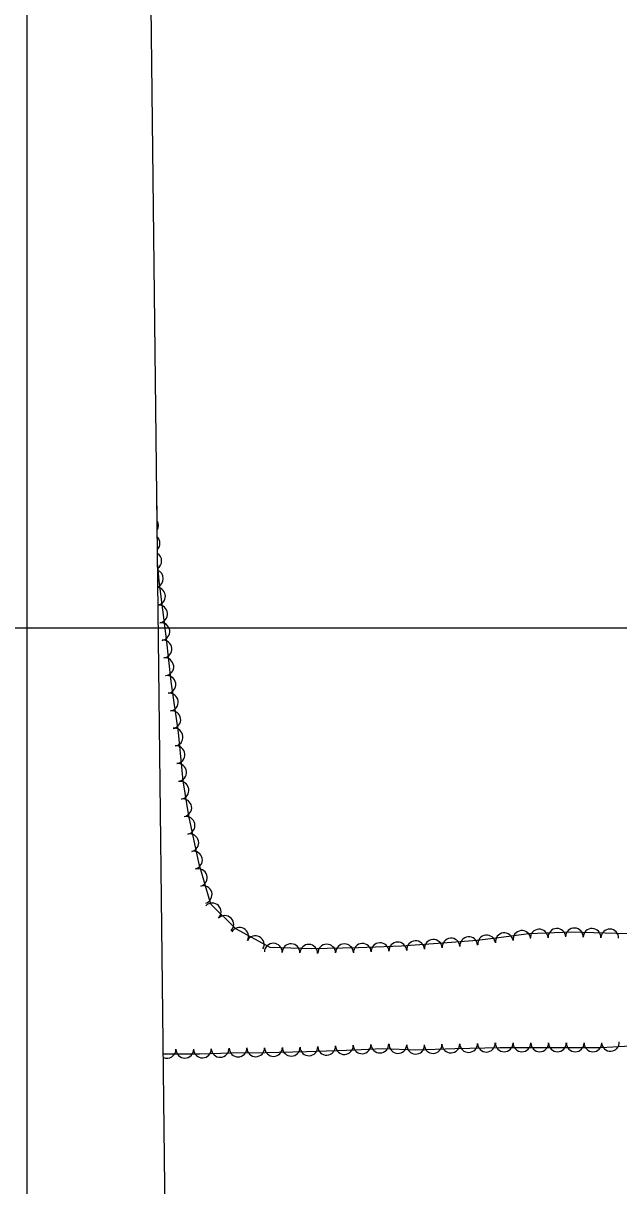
# Model space of a CAD drawing. Extents: x 353423 to 364002, y 127000 to 201942.
# Drawn here: x 359498 to 359766, y 161249 to 161772 of the extents above; entities that cross this region are included whole.
import ezdxf

# ---------------------------------------------------------------- set-up
doc = ezdxf.new("R2010")
doc.units = 0
for name, color, linetype in [('E_FEN_Generic', 7, 'Continuous'), ('E_LAND_TreeLine', 7, 'Continuous'), ('E_RDWY_Gravel', 7, 'Continuous')]:
    doc.layers.add(name, color=color, linetype=linetype)

msp = doc.modelspace()

# ---------------------------------------------------------------- linework, layer by layer
at = {"layer": 'E_FEN_Generic'}
for points in [[(359770.15, 161362.21), (359744.88, 161363), (359725.66, 161362.23), (359713.25, 161360.61), (359702.51, 161359.28), (359688.94, 161358.23), (359668.36, 161356.69), (359648.9, 161355.91), (359627.89, 161355.54), (359609.26, 161356.11), (359593.94, 161364.42), (359582.6, 161375.65), (359577.36, 161393.64), (359572.73, 161415.28), (359570.18, 161431.11), (359568.03, 161452.78), (359564.78, 161475.81), (359562.69, 161495.03), (359559.45, 161521.06), (359558.69, 161529.17)], [(359561.25, 161308.21), (359561.68, 161308.16), (359577.69, 161308.25), (359591.91, 161308.7), (359607.1, 161308.88), (359625.63, 161309.2), (359643.74, 161309.85), (359659.96, 161310.57), (359674.82, 161310.02), (359692.4, 161310.61), (359712.59, 161311.04), (359735.7, 161311.02), (359758.3, 161311.04), (359784.57, 161312.62)]]:
    msp.add_lwpolyline(points, dxfattribs=at)
for centre, start, end in [((359554.52, 161553.99), 347.1877, 14.138), ((359555.1, 161546.03), 329.0382, 32.2876), ((359555.76, 161538.02), 315.755, 45.5707), ((359556.51, 161530.07), 303.634, 57.6917), ((359557.25, 161522.12), 293.0084, 68.3174), ((359558.21, 161514.13), 280.1325, 81.1932), ((359559.19, 161506.2), 277.0891, 94.0469), ((359560.18, 161498.28), 277.0891, 97.0737), ((359561.09, 161490.38), 276.2084, 96.1931), ((359561.95, 161482.44), 276.2084, 96.1931), ((359562.86, 161474.44), 278.0521, 98.0367), ((359563.98, 161466.53), 278.0521, 98.0367), ((359565.09, 161458.62), 278.0521, 98.0367), ((359566.13, 161450.79), 275.6847, 95.6694), ((359566.92, 161442.84), 275.6847, 95.6694), ((359567.71, 161434.89), 275.6847, 95.6694), ((359568.75, 161426.85), 279.1575, 99.1422), ((359570.02, 161418.97), 279.1575, 99.1422), ((359571.51, 161411.02), 282.0702, 102.0549), ((359573.18, 161403.21), 282.0702, 102.0549), ((359574.85, 161395.4), 282.0702, 102.0549), ((359576.96, 161387.54), 286.2458, 106.2305), ((359579.19, 161379.87), 286.2458, 106.2305), ((359583.25, 161372.07), 315.2767, 135.2613), ((359588.92, 161366.45), 315.2767, 135.2613), ((359595.57, 161361.15), 331.5423, 151.527), ((359602.59, 161357.35), 331.5423, 151.527), ((359706.73, 161357.69), 7.0664, 187.051), ((359714.67, 161358.68), 7.4393, 187.4239), ((359722.59, 161359.72), 7.4393, 187.4239), ((359730.36, 161360.32), 2.302, 182.2866), ((359738.34, 161360.64), 2.302, 182.2866), ((359746.17, 161360.86), 358.2238, 178.2084), ((359754.15, 161360.62), 358.2238, 178.2084), ((359762.13, 161360.37), 358.2238, 178.2084), ((359610.73, 161353.97), 358.2526, 178.2373), ((359618.71, 161353.73), 358.2526, 178.2373), ((359626.7, 161353.49), 358.2526, 178.2373), ((359634.78, 161353.57), 1.0165, 181.0012), ((359642.77, 161353.71), 1.0165, 181.0012), ((359650.8, 161353.89), 2.3034, 182.2881), ((359658.78, 161354.21), 2.3034, 182.2881), ((359666.76, 161354.53), 2.3034, 182.2881), ((359674.8, 161355.08), 4.2903, 184.275), ((359682.76, 161355.67), 4.2903, 184.275), ((359690.73, 161356.27), 4.4151, 184.3998), ((359698.69, 161356.89), 4.4151, 184.3998), ((359562.94, 161310.26), 245.1489, 0.3037), ((359570.93, 161310.3), 180.319, 0.3037), ((359578.86, 161310.38), 181.8245, 1.8092), ((359586.84, 161310.63), 181.8245, 1.8092), ((359594.87, 161310.83), 180.6862, 0.6709), ((359602.85, 161310.92), 180.6862, 0.6709), ((359610.83, 161311.04), 181.0004, 0.9851), ((359618.81, 161311.17), 181.0004, 0.9851), ((359626.76, 161311.33), 182.0666, 2.0513), ((359634.74, 161311.62), 182.0666, 2.0513), ((359642.72, 161311.91), 182.0666, 2.0513), ((359650.68, 161312.25), 182.5388, 2.5234), ((359658.66, 161312.6), 182.5388, 2.5234), ((359666.81, 161312.41), 177.9001, 357.8848), ((359674.79, 161312.11), 177.9001, 357.8848), ((359682.63, 161312.38), 181.9365, 1.9211), ((359690.61, 161312.65), 181.9365, 1.9211), ((359698.62, 161312.84), 181.2195, 1.2042), ((359706.6, 161313.01), 181.2195, 1.2042), ((359714.63, 161313.13), 179.9655, 359.9502), ((359722.62, 161313.12), 179.9655, 359.9502), ((359730.61, 161313.12), 179.9655, 359.9502), ((359738.59, 161313.12), 180.0457, 0.0304), ((359746.58, 161313.12), 180.0457, 0.0304), ((359754.56, 161313.13), 180.0457, 0.0304), ((359762.42, 161313.38), 183.4476, 3.4323)]:
    msp.add_arc(centre, 3.99, start, end, dxfattribs=at)
at = {"layer": 'E_LAND_TreeLine'}
for p, q in [((359500, 161500), (359500, 164000)), ((359500, 159500), (359500, 162000)), ((359000, 161500), (360500, 161500)), ((359500, 161500), (362500, 161500))]:
    msp.add_line(p, q, dxfattribs=at)
at = {"layer": 'E_RDWY_Gravel'}
msp.add_lwpolyline([(359576.17, 160018.15), (359554.89, 161857.55)], dxfattribs=at)

doc.saveas('drawing.dxf')
